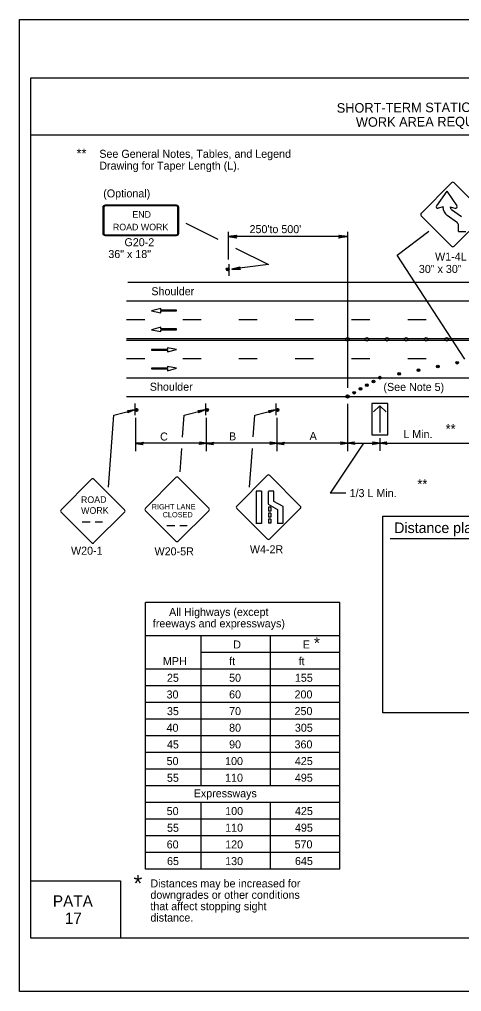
# Model space of a CAD drawing. Extents: x -14145 to -13521, y 30244 to 30661.
# Drawn here: x -13858.17 to -13846.58, y 30397.81 to 30423.31 of the extents above; entities that cross this region are included whole.
import ezdxf

# ---------------------------------------------------------------- set-up
doc = ezdxf.new("R2010")
doc.units = 0
for name, color, linetype in [('1', 7, 'Continuous'), ('10', 7, 'Continuous'), ('2', 7, 'Continuous'), ('3', 7, 'Continuous'), ('4', 7, 'Continuous'), ('61', 7, 'Continuous')]:
    doc.layers.add(name, color=color, linetype=linetype)

msp = doc.modelspace()

# ---------------------------------------------------------------- linework, layer by layer
at = {"layer": '1'}
for p, q in [((-13846.843, 30419.023), (-13847.637, 30418.22)), ((-13845.973, 30418.22), (-13846.775, 30419.023)), ((-13846.969, 30418.804), (-13847.239, 30418.417)), ((-13846.969, 30418.804), (-13846.703, 30418.417)), ((-13855.987, 30418.38), (-13855.987, 30417.692)), ((-13855.962, 30418.38), (-13855.962, 30417.692)), ((-13854.053, 30418.431), (-13855.926, 30418.431)), ((-13854.053, 30418.431), (-13855.926, 30418.431)), ((-13854.053, 30418.416), (-13855.926, 30418.416)), ((-13854.053, 30418.416), (-13855.926, 30418.416)), ((-13854.017, 30417.692), (-13854.017, 30418.38)), ((-13853.992, 30417.692), (-13853.992, 30418.38)), ((-13847.065, 30418.393), (-13847.191, 30418.354)), ((-13847.065, 30418.393), (-13847.065, 30418.382)), ((-13846.875, 30418.393), (-13846.751, 30418.354)), ((-13846.875, 30418.393), (-13846.875, 30418.381)), ((-13846.579, 30418.125), (-13846.841, 30418.315)), ((-13847.637, 30418.154), (-13846.843, 30417.359)), ((-13846.689, 30417.971), (-13846.953, 30418.161)), ((-13846.775, 30417.359), (-13845.973, 30418.154)), ((-13852.701, 30417.738), (-13852.701, 30417.01)), ((-13849.568, 30417.738), (-13849.568, 30413.64)), ((-13846.655, 30417.743), (-13846.655, 30417.906)), ((-13846.655, 30417.743), (-13846.465, 30417.743)), ((-13855.926, 30417.655), (-13854.053, 30417.655)), ((-13855.926, 30417.64), (-13854.053, 30417.64)), ((-13849.568, 30417.609), (-13852.701, 30417.609)), ((-13846.492, 30414.399), (-13848.27, 30417.121)), ((-13852.67, 30416.579), (-13852.67, 30416.891)), ((-13852.67, 30416.579), (-13852.67, 30416.891)), ((-13855.328, 30416.414), (-13828.24, 30416.414)), ((-13855.368, 30415.922), (-13828.28, 30415.922)), ((-13854.467, 30415.728), (-13854.709, 30415.661)), ((-13854.709, 30415.661), (-13854.465, 30415.615)), ((-13854.467, 30415.682), (-13854.467, 30415.728)), ((-13854.051, 30415.682), (-13854.467, 30415.682)), ((-13854.465, 30415.615), (-13854.465, 30415.66)), ((-13854.465, 30415.66), (-13854.051, 30415.66)), ((-13854.051, 30415.66), (-13854.051, 30415.682)), ((-13854.888, 30415.43), (-13855.368, 30415.43)), ((-13853.412, 30415.43), (-13853.892, 30415.43)), ((-13851.936, 30415.43), (-13852.416, 30415.43)), ((-13850.46, 30415.43), (-13850.94, 30415.43)), ((-13848.984, 30415.43), (-13849.464, 30415.43)), ((-13847.508, 30415.43), (-13847.988, 30415.43)), ((-13854.467, 30415.236), (-13854.709, 30415.169)), ((-13854.709, 30415.169), (-13854.465, 30415.123)), ((-13854.467, 30415.19), (-13854.467, 30415.236)), ((-13854.051, 30415.19), (-13854.467, 30415.19)), ((-13854.465, 30415.123), (-13854.465, 30415.168)), ((-13854.465, 30415.168), (-13854.051, 30415.168)), ((-13854.051, 30415.168), (-13854.051, 30415.19)), ((-13855.368, 30414.938), (-13837.009, 30414.938)), ((-13855.368, 30414.893), (-13836.962, 30414.893)), ((-13854.295, 30414.652), (-13854.709, 30414.652)), ((-13854.709, 30414.652), (-13854.709, 30414.63)), ((-13854.709, 30414.63), (-13854.292, 30414.63)), ((-13854.051, 30414.651), (-13854.295, 30414.697)), ((-13854.295, 30414.697), (-13854.295, 30414.652)), ((-13854.292, 30414.585), (-13854.051, 30414.651)), ((-13854.292, 30414.63), (-13854.292, 30414.585)), ((-13854.888, 30414.401), (-13855.368, 30414.401)), ((-13853.412, 30414.401), (-13853.892, 30414.401)), ((-13851.936, 30414.401), (-13852.416, 30414.401)), ((-13850.46, 30414.401), (-13850.94, 30414.401)), ((-13848.984, 30414.401), (-13849.464, 30414.401)), ((-13847.508, 30414.401), (-13847.988, 30414.401)), ((-13854.295, 30414.16), (-13854.709, 30414.16)), ((-13854.709, 30414.16), (-13854.709, 30414.138)), ((-13854.709, 30414.138), (-13854.292, 30414.138)), ((-13854.051, 30414.159), (-13854.295, 30414.205)), ((-13854.295, 30414.205), (-13854.295, 30414.16)), ((-13854.292, 30414.093), (-13854.051, 30414.159)), ((-13854.292, 30414.138), (-13854.292, 30414.093)), ((-13855.368, 30413.909), (-13828.28, 30413.909)), ((-13855.368, 30413.417), (-13828.28, 30413.417)), ((-13855.148, 30413.235), (-13855.148, 30412.923)), ((-13855.148, 30413.235), (-13855.148, 30412.923)), ((-13853.298, 30413.235), (-13853.298, 30412.923)), ((-13853.298, 30413.235), (-13853.298, 30412.923)), ((-13851.448, 30413.235), (-13851.448, 30412.923)), ((-13851.448, 30413.235), (-13851.448, 30412.923)), ((-13849.568, 30413.223), (-13849.568, 30411.986)), ((-13848.515, 30413.235), (-13848.929, 30413.235)), ((-13848.929, 30413.235), (-13848.929, 30412.407)), ((-13848.887, 30413.011), (-13848.722, 30413.17)), ((-13848.556, 30413.011), (-13848.722, 30413.17)), ((-13848.722, 30413.17), (-13848.722, 30412.473)), ((-13848.515, 30412.407), (-13848.515, 30413.235)), ((-13855.839, 30411.038), (-13855.701, 30412.929)), ((-13855.701, 30412.928), (-13855.154, 30413.068)), ((-13855.118, 30411.986), (-13855.118, 30412.86)), ((-13853.893, 30412.351), (-13853.851, 30412.929)), ((-13853.851, 30412.928), (-13853.304, 30413.068)), ((-13853.268, 30411.986), (-13853.268, 30412.86)), ((-13852.042, 30412.36), (-13852.001, 30412.929)), ((-13852.001, 30412.928), (-13851.454, 30413.068)), ((-13851.418, 30411.986), (-13851.418, 30412.86)), ((-13848.929, 30412.407), (-13848.515, 30412.407)), ((-13848.723, 30412.326), (-13848.723, 30411.987)), ((-13848.722, 30412.407), (-13848.722, 30412.407)), ((-13853.268, 30412.19), (-13855.118, 30412.19)), ((-13851.418, 30412.19), (-13853.268, 30412.19)), ((-13849.568, 30412.19), (-13851.418, 30412.19)), ((-13849.146, 30412.19), (-13850.022, 30410.877)), ((-13849.568, 30412.19), (-13848.724, 30412.19)), ((-13848.723, 30412.19), (-13846.189, 30412.19)), ((-13853.96, 30411.439), (-13853.915, 30412.053)), ((-13852.139, 30411.038), (-13852.065, 30412.053)), ((-13851.677, 30411.344), (-13852.472, 30410.541)), ((-13850.807, 30410.541), (-13851.61, 30411.344)), ((-13856.286, 30411.247), (-13857.081, 30410.444)), ((-13855.417, 30410.444), (-13856.22, 30411.247)), ((-13854.075, 30411.289), (-13854.87, 30410.486)), ((-13853.205, 30410.486), (-13854.008, 30411.289)), ((-13851.969, 30410.933), (-13851.969, 30410.086)), ((-13851.824, 30410.935), (-13851.965, 30410.935)), ((-13851.828, 30410.933), (-13851.828, 30410.086)), ((-13851.649, 30410.928), (-13851.649, 30410.59)), ((-13851.504, 30410.93), (-13851.645, 30410.93)), ((-13851.508, 30410.928), (-13851.508, 30410.673)), ((-13851.649, 30410.59), (-13851.407, 30410.452)), ((-13851.508, 30410.673), (-13851.266, 30410.535)), ((-13857.081, 30410.378), (-13856.286, 30409.583)), ((-13856.22, 30409.583), (-13855.417, 30410.378)), ((-13854.87, 30410.42), (-13854.075, 30409.625)), ((-13854.008, 30409.625), (-13853.206, 30410.42)), ((-13852.472, 30410.475), (-13851.677, 30409.68)), ((-13851.643, 30410.514), (-13851.643, 30410.406)), ((-13851.579, 30410.514), (-13851.643, 30410.514)), ((-13851.579, 30410.406), (-13851.643, 30410.406)), ((-13851.643, 30410.353), (-13851.643, 30410.248)), ((-13851.579, 30410.353), (-13851.643, 30410.353)), ((-13851.61, 30409.68), (-13850.808, 30410.475)), ((-13851.579, 30410.514), (-13851.579, 30410.406)), ((-13851.579, 30410.353), (-13851.579, 30410.248)), ((-13851.407, 30410.451), (-13851.407, 30410.081)), ((-13851.266, 30410.534), (-13851.266, 30410.081)), ((-13856.533, 30410.131), (-13856.322, 30410.131)), ((-13856.19, 30410.131), (-13855.996, 30410.131)), ((-13854.312, 30410.033), (-13854.102, 30410.033)), ((-13853.969, 30410.033), (-13853.776, 30410.033)), ((-13851.824, 30410.089), (-13851.965, 30410.089)), ((-13851.579, 30410.248), (-13851.643, 30410.248)), ((-13851.579, 30410.196), (-13851.643, 30410.196)), ((-13851.643, 30410.196), (-13851.643, 30410.091)), ((-13851.579, 30410.091), (-13851.643, 30410.091)), ((-13851.579, 30410.196), (-13851.579, 30410.091)), ((-13851.267, 30410.081), (-13851.408, 30410.081)), ((-13854.869, 30401.021), (-13854.869, 30408.014)), ((-13849.769, 30408.014), (-13854.869, 30408.014)), ((-13849.769, 30401.021), (-13849.769, 30408.014)), ((-13849.769, 30407.14), (-13854.871, 30407.14)), ((-13853.412, 30403.206), (-13853.412, 30407.14)), ((-13851.591, 30403.206), (-13851.591, 30407.14)), ((-13849.769, 30406.703), (-13853.412, 30406.703)), ((-13849.769, 30406.266), (-13854.871, 30406.266)), ((-13849.769, 30405.829), (-13854.871, 30405.829)), ((-13849.769, 30405.392), (-13854.871, 30405.392)), ((-13849.769, 30404.955), (-13854.871, 30404.955)), ((-13849.769, 30404.517), (-13854.871, 30404.517)), ((-13849.769, 30404.08), (-13854.871, 30404.08)), ((-13849.769, 30403.643), (-13854.871, 30403.643)), ((-13849.769, 30403.206), (-13854.871, 30403.206)), ((-13849.769, 30402.769), (-13854.871, 30402.769)), ((-13849.769, 30402.769), (-13854.871, 30402.769)), ((-13853.412, 30401.021), (-13853.412, 30402.769)), ((-13851.591, 30401.021), (-13851.591, 30402.769)), ((-13849.769, 30402.332), (-13854.871, 30402.332)), ((-13849.769, 30401.895), (-13854.869, 30401.895)), ((-13849.769, 30401.458), (-13854.871, 30401.458)), ((-13849.769, 30401.021), (-13854.869, 30401.021))]:
    msp.add_line(p, q, dxfattribs=at)
for points in [[(-13855.334, 30413.044), (-13855.322, 30413.032), (-13855.154, 30413.068), (-13855.334, 30413.044), (-13855.34, 30413.05), (-13855.154, 30413.068), (-13855.316, 30413.014), (-13855.322, 30413.002), (-13855.154, 30413.068), (-13855.328, 30412.99), (-13855.322, 30413.002)], [(-13853.484, 30413.044), (-13853.472, 30413.032), (-13853.304, 30413.068), (-13853.484, 30413.044), (-13853.49, 30413.05), (-13853.304, 30413.068), (-13853.466, 30413.014), (-13853.472, 30413.002), (-13853.304, 30413.068), (-13853.478, 30412.99), (-13853.472, 30413.002)], [(-13851.634, 30413.044), (-13851.622, 30413.032), (-13851.454, 30413.068), (-13851.634, 30413.044), (-13851.64, 30413.05), (-13851.454, 30413.068), (-13851.616, 30413.014), (-13851.622, 30413.002), (-13851.454, 30413.068), (-13851.628, 30412.99), (-13851.622, 30413.002)], [(-13854.938, 30412.16), (-13854.944, 30412.172), (-13855.118, 30412.184), (-13854.938, 30412.16), (-13854.932, 30412.154), (-13855.118, 30412.184), (-13854.944, 30412.19), (-13854.938, 30412.202), (-13855.118, 30412.184), (-13854.932, 30412.214), (-13854.938, 30412.202)], [(-13853.448, 30412.214), (-13853.442, 30412.196), (-13853.268, 30412.19), (-13853.448, 30412.214), (-13853.454, 30412.22), (-13853.268, 30412.19), (-13853.442, 30412.184), (-13853.448, 30412.166), (-13853.268, 30412.19), (-13853.454, 30412.16), (-13853.448, 30412.166)], [(-13853.088, 30412.16), (-13853.094, 30412.172), (-13853.268, 30412.184), (-13853.088, 30412.16), (-13853.082, 30412.154), (-13853.268, 30412.184), (-13853.094, 30412.19), (-13853.088, 30412.202), (-13853.268, 30412.184), (-13853.082, 30412.214), (-13853.088, 30412.202)], [(-13851.598, 30412.214), (-13851.592, 30412.196), (-13851.418, 30412.19), (-13851.598, 30412.214), (-13851.604, 30412.22), (-13851.418, 30412.19), (-13851.592, 30412.184), (-13851.598, 30412.166), (-13851.418, 30412.19), (-13851.604, 30412.16), (-13851.598, 30412.166)], [(-13851.238, 30412.16), (-13851.244, 30412.172), (-13851.418, 30412.184), (-13851.238, 30412.16), (-13851.232, 30412.154), (-13851.418, 30412.184), (-13851.244, 30412.19), (-13851.238, 30412.202), (-13851.418, 30412.184), (-13851.232, 30412.214), (-13851.238, 30412.202)], [(-13849.748, 30412.214), (-13849.742, 30412.196), (-13849.568, 30412.19), (-13849.748, 30412.214), (-13849.754, 30412.22), (-13849.568, 30412.19), (-13849.742, 30412.184), (-13849.748, 30412.166), (-13849.568, 30412.19), (-13849.754, 30412.16), (-13849.748, 30412.166)], [(-13849.389, 30412.172), (-13849.401, 30412.184), (-13849.569, 30412.19), (-13849.389, 30412.172), (-13849.383, 30412.16), (-13849.569, 30412.19), (-13849.401, 30412.202), (-13849.395, 30412.214), (-13849.569, 30412.19), (-13849.383, 30412.22), (-13849.395, 30412.214)], [(-13848.904, 30412.214), (-13848.892, 30412.196), (-13848.724, 30412.19), (-13848.904, 30412.214), (-13848.91, 30412.22), (-13848.724, 30412.19), (-13848.892, 30412.184), (-13848.898, 30412.166), (-13848.724, 30412.19), (-13848.91, 30412.16), (-13848.898, 30412.166)], [(-13848.543, 30412.172), (-13848.555, 30412.184), (-13848.723, 30412.19), (-13848.543, 30412.172), (-13848.537, 30412.16), (-13848.723, 30412.19), (-13848.555, 30412.202), (-13848.549, 30412.214), (-13848.723, 30412.19), (-13848.537, 30412.22), (-13848.549, 30412.214)], [(-13849.618, 30410.877), (-13850.022, 30410.877)]]:
    msp.add_lwpolyline(points, dxfattribs=at)
for centre, radius in [((-13852.71, 30416.752), 0.0408), ((-13849.568, 30414.917), 0.0461), ((-13849.062, 30414.917), 0.0461), ((-13848.536, 30414.917), 0.0461), ((-13848.033, 30414.917), 0.0461), ((-13847.507, 30414.917), 0.0461), ((-13846.968, 30414.917), 0.0461), ((-13847.708, 30414.107), 0.0354), ((-13847.712, 30414.104), 0.0143), ((-13847.202, 30414.205), 0.0354), ((-13847.205, 30414.202), 0.0143), ((-13846.695, 30414.303), 0.0354), ((-13846.698, 30414.3), 0.0143), ((-13848.722, 30413.91), 0.0354), ((-13848.725, 30413.907), 0.0143), ((-13848.215, 30414.008), 0.0354), ((-13848.218, 30414.005), 0.0143), ((-13849.228, 30413.614), 0.0354), ((-13849.231, 30413.611), 0.0143), ((-13849.06, 30413.713), 0.0354), ((-13849.063, 30413.71), 0.0143), ((-13848.891, 30413.811), 0.0354), ((-13848.894, 30413.808), 0.0143), ((-13849.567, 30413.418), 0.0425), ((-13849.571, 30413.414), 0.0171), ((-13849.396, 30413.516), 0.0354), ((-13849.399, 30413.513), 0.0143), ((-13855.108, 30413.063), 0.0408), ((-13853.258, 30413.063), 0.0408), ((-13851.408, 30413.063), 0.0408)]:
    msp.add_circle(centre, radius, dxfattribs=at)
for centre, radius, start, end in [((-13846.809, 30418.99), 0.0465, 45, 135), ((-13847.604, 30418.188), 0.0465, 135, 225), ((-13847.202, 30418.394), 0.0422, 148.3416, 286.1912), ((-13846.794, 30418.381), 0.272, 179.8672, 234.2459), ((-13846.793, 30418.382), 0.082, 180.3316, 234.2074), ((-13846.738, 30418.394), 0.0422, 253.8259, 31.6413), ((-13846.737, 30417.905), 0.081, 359.9914, 54.5475), ((-13846.809, 30417.392), 0.0465, 225, 315), ((-13852.705, 30416.744), 0.0214, 9.521, 4.2501), ((-13855.113, 30413.071), 0.0214, 189.521, 184.2501), ((-13853.263, 30413.071), 0.0214, 189.521, 184.2501), ((-13851.413, 30413.071), 0.0214, 189.521, 184.2501), ((-13854.041, 30411.256), 0.0465, 45, 135), ((-13851.644, 30411.311), 0.0465, 45, 135), ((-13856.252, 30411.214), 0.0465, 45, 135), ((-13852.439, 30410.509), 0.0465, 135, 225), ((-13850.841, 30410.508), 0.0465, 315, 45), ((-13857.047, 30410.411), 0.0465, 135, 225), ((-13855.449, 30410.411), 0.0465, 315, 45), ((-13854.836, 30410.454), 0.0465, 135, 225), ((-13853.238, 30410.453), 0.0465, 315, 45), ((-13856.252, 30409.616), 0.0465, 225, 315), ((-13854.041, 30409.658), 0.0465, 225, 315), ((-13851.644, 30409.713), 0.0465, 225, 315)]:
    msp.add_arc(centre, radius, start, end, dxfattribs=at)
for centre, major_axis, ratio, start_param, end_param in [((-13855.928, 30418.378), (0.0609, 0), 0.839899, 1.570796, 3.141593), ((-13855.928, 30418.378), (0, -0.0365), 0.999938, 3.141593, 4.712389), ((-13854.056, 30418.378), (-0.0609, 0), 0.839899, 3.141593, 4.712389), ((-13854.056, 30418.378), (0, 0.0365), 0.999938, 4.712389, 6.283185), ((-13855.928, 30417.691), (0.0609, 0), 0.839899, 3.141593, 4.712389), ((-13855.928, 30417.691), (0, -0.0365), 0.999938, 4.712389, 6.283185), ((-13854.056, 30417.691), (0, 0.0365), 0.999938, 3.141593, 4.712389), ((-13854.056, 30417.691), (-0.0609, 0), 0.839899, 1.570796, 3.141593)]:
    msp.add_ellipse(centre, major_axis=major_axis, ratio=ratio, start_param=start_param, end_param=end_param, dxfattribs=at)
at = {"layer": '10'}
for p, q in [((-13857.874, 30421.777), (-13826.422, 30421.777)), ((-13857.874, 30399.207), (-13857.874, 30421.777)), ((-13857.874, 30420.277), (-13826.422, 30420.277)), ((-13857.874, 30400.707), (-13855.524, 30400.707)), ((-13855.524, 30400.707), (-13855.524, 30399.207)), ((-13826.422, 30399.207), (-13857.874, 30399.207))]:
    msp.add_line(p, q, dxfattribs=at)
at = {"layer": '2'}
msp.add_line((-13848.449, 30409.691), (-13828.498, 30409.691), dxfattribs=at)
msp.add_lwpolyline([(-13848.64, 30410.28), (-13827.843, 30410.28), (-13827.843, 30405.115), (-13848.64, 30405.115)], close=True, dxfattribs=at)
at = {"layer": '3'}
for p, q in [((-13853.809, 30417.963), (-13852.967, 30417.541)), ((-13848.27, 30417.121), (-13847.434, 30417.754)), ((-13852.503, 30417.309), (-13851.64, 30416.877)), ((-13851.64, 30416.877), (-13852.607, 30416.754))]:
    msp.add_line(p, q, dxfattribs=at)
for points in [[(-13852.483, 30417.581), (-13852.491, 30417.597), (-13852.701, 30417.609), (-13852.483, 30417.581), (-13852.472, 30417.572), (-13852.701, 30417.609), (-13852.491, 30417.619), (-13852.484, 30417.635), (-13852.701, 30417.609), (-13852.472, 30417.645), (-13852.484, 30417.635)], [(-13849.786, 30417.636), (-13849.778, 30417.62), (-13849.568, 30417.609), (-13849.786, 30417.636), (-13849.797, 30417.645), (-13849.568, 30417.609), (-13849.778, 30417.598), (-13849.785, 30417.583), (-13849.568, 30417.609), (-13849.797, 30417.572), (-13849.785, 30417.583)], [(-13852.387, 30416.754), (-13852.397, 30416.769), (-13852.607, 30416.754), (-13852.387, 30416.754), (-13852.375, 30416.746), (-13852.607, 30416.754), (-13852.4, 30416.79), (-13852.394, 30416.807), (-13852.607, 30416.754), (-13852.384, 30416.819), (-13852.394, 30416.807)]]:
    msp.add_lwpolyline(points, dxfattribs=at)
at = {"layer": '61'}
msp.add_lwpolyline([(-13858.174, 30423.307), (-13825.174, 30423.307), (-13825.174, 30397.807), (-13858.174, 30397.807)], close=True, dxfattribs=at)

# ---------------------------------------------------------------- texts
at = {"layer": '1'}
for s, height, p in [('END', 0.173, (-13855.213, 30418.105)), ('ROAD WORK', 0.173, (-13855.722, 30417.774)), ('RIGHT LANE', 0.1386, (-13854.704, 30410.455)), ('CLOSED', 0.1389, (-13854.419, 30410.247))]:
    msp.add_text(s, height=height, dxfattribs=at).set_placement(p)
for s, height, rotation, p in [('ROAD', 0.1735, 0.7566, (-13856.559, 30410.62)), ('WORK', 0.1733, 0.7588, (-13856.555, 30410.335))]:
    msp.add_text(s, height=height, rotation=rotation, dxfattribs=at).set_placement(p)
at = {"layer": '2'}
for s, height, p in [('**', 0.252, (-13856.677, 30419.669)), ('See General Notes, Tables, and Legend ', 0.21, (-13856.079, 30419.677)), ('Drawing for Taper Length (L).', 0.21, (-13856.079, 30419.367)), ('(Optional)', 0.21, (-13855.976, 30418.639)), ("250'to 500'", 0.21, (-13852.139, 30417.701)), ('G20-2', 0.21, (-13855.419, 30417.358)), ('36" x 18"', 0.21, (-13855.843, 30417.048)), ('W1-4L', 0.21, (-13847.274, 30416.981)), ('30" x 30"', 0.21, (-13847.698, 30416.657)), ('Shoulder', 0.21, (-13854.714, 30416.072)), ('Shoulder', 0.21, (-13854.754, 30413.567)), ('(See Note 5)', 0.21, (-13848.627, 30413.562)), ('**', 0.252, (-13846.997, 30412.441)), ('C', 0.21, (-13854.484, 30412.261)), ('B', 0.21, (-13852.677, 30412.265)), ('A', 0.21, (-13850.564, 30412.279)), ('L Min.', 0.21, (-13848.106, 30412.325)), ('**', 0.252, (-13847.738, 30410.994)), ('1/3 L Min.', 0.21, (-13849.514, 30410.777)), ('Distance plaques on Advance Warning signs shall be the same series type.', 0.2772, (-13848.343, 30409.834)), ('W4-2R', 0.21, (-13852.13, 30409.303)), ('W20-1', 0.21, (-13856.821, 30409.266)), ('W20-5R', 0.21, (-13854.63, 30409.249)), ('D', 0.21, (-13852.567, 30406.806)), ('E', 0.21, (-13850.743, 30406.806)), ('*', 0.302, (-13850.45, 30406.798)), ('MPH', 0.21, (-13854.41, 30406.369)), ('ft', 0.21, (-13852.674, 30406.369)), ('ft', 0.21, (-13850.852, 30406.369)), ('25', 0.21, (-13854.305, 30405.932)), ('50', 0.21, (-13852.675, 30405.933)), ('155', 0.21, (-13850.95, 30405.933)), ('30', 0.21, (-13854.315, 30405.495)), ('60', 0.21, (-13852.675, 30405.496)), ('200', 0.21, (-13850.959, 30405.496)), ('35', 0.21, (-13854.305, 30405.058)), ('70', 0.21, (-13852.675, 30405.059)), ('250', 0.21, (-13850.959, 30405.059)), ('40', 0.21, (-13854.315, 30404.621)), ('80', 0.21, (-13852.675, 30404.622)), ('305', 0.21, (-13850.95, 30404.622)), ('45', 0.21, (-13854.305, 30404.184)), ('90', 0.21, (-13852.675, 30404.185)), ('360', 0.21, (-13850.959, 30404.185)), ('50', 0.21, (-13854.314, 30403.747)), ('100', 0.21, (-13852.78, 30403.748)), ('425', 0.21, (-13850.95, 30403.748)), ('55', 0.21, (-13854.305, 30403.309)), ('110', 0.21, (-13852.78, 30403.311)), ('495', 0.21, (-13850.95, 30403.311)), ('50', 0.21, (-13854.312, 30402.436)), ('100', 0.21, (-13852.778, 30402.437)), ('425', 0.21, (-13850.948, 30402.437)), ('55', 0.21, (-13854.303, 30401.998)), ('110', 0.21, (-13852.778, 30402)), ('495', 0.21, (-13850.948, 30402)), ('60', 0.21, (-13854.312, 30401.561)), ('120', 0.21, (-13852.778, 30401.561)), ('570', 0.21, (-13850.958, 30401.563)), ('65', 0.21, (-13854.303, 30401.124)), ('130', 0.21, (-13852.778, 30401.124)), ('645', 0.21, (-13850.948, 30401.126)), ('*', 0.435, (-13855.18, 30400.429)), ('Distances may be increased for ', 0.21, (-13854.739, 30400.539)), ('downgrades or other conditions ', 0.21, (-13854.739, 30400.24)), ('that affect stopping sight ', 0.21, (-13854.739, 30399.941)), ('distance.', 0.21, (-13854.739, 30399.642))]:
    msp.add_text(s, height=height, dxfattribs=at).set_placement(p)
at = {"layer": '3'}
for s, p in [('All Highways (except', (-13854.249, 30407.659)), ('freeways and expressways)', (-13854.676, 30407.36)), ('Expressways', (-13853.603, 30402.902))]:
    msp.add_text(s, height=0.21, dxfattribs=at).set_placement(p)
at = {"layer": '4'}
for s, p in [('SHORT-TERM STATIONARY OPERATION - FOUR-LANE, UNDIVIDED HIGHWAY', (-13849.851, 30420.86)), ('WORK AREA REQUIRING THE CLOSURE OF ONE SIDE OF THE ROADWAY', (-13849.349, 30420.489))]:
    msp.add_text(s, height=0.25, rotation=0.31, dxfattribs=at).set_placement(p)
for s, p in [('PATA', (-13857.296, 30400.03)), ('17', (-13856.983, 30399.58))]:
    msp.add_text(s, height=0.3, dxfattribs=at).set_placement(p)

doc.saveas('drawing.dxf')
